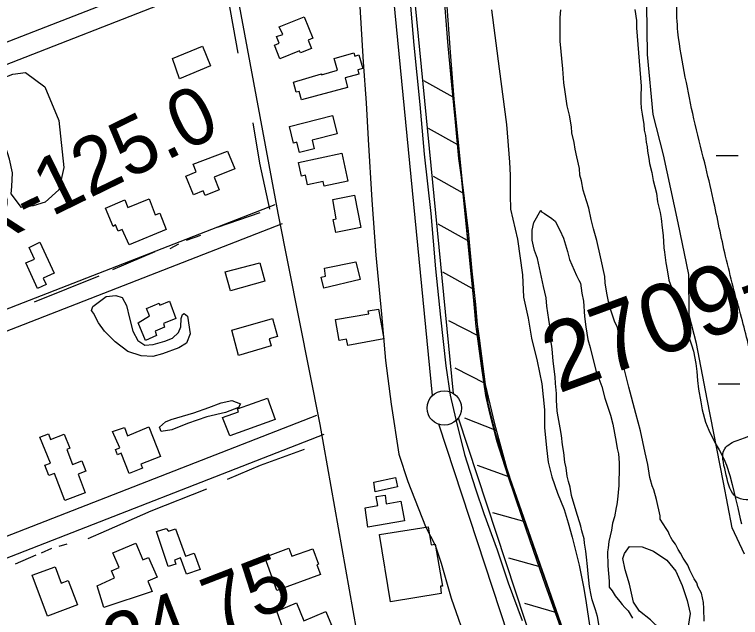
# Model space of a CAD drawing. Extents: x 3568792 to 3606828, y 529143 to 554785.
# Drawn here: x 3573679 to 3574736, y 537886 to 538764 of the extents above; entities that cross this region are included whole.
import ezdxf

# ---------------------------------------------------------------- set-up
doc = ezdxf.new("R2010")
doc.units = 0
for name, color, linetype in [('V-BLDG-OTLN', 7, 'Continuous'), ('V-BORW-LINE', 7, 'Continuous'), ('V-FLOD-BASE', 7, 'Continuous'), ('V-LEVE-TOET', 7, 'Continuous'), ('V-RIVR-RANG-IDEN', 7, 'Continuous'), ('V-ROAD-CNTR', 7, 'Continuous'), ('V-RRAP-FSHR', 7, 'Continuous'), ('V-SITE-VEGE', 7, 'Continuous'), ('V-SURV-IDEN', 7, 'Continuous'), ('V-SURV-LINE', 7, 'Continuous'), ('V-TOPO-SHOR', 7, 'Continuous'), ('V-WETL-SWMP', 7, 'Continuous')]:
    doc.layers.add(name, color=color, linetype=linetype)

msp = doc.modelspace()

# ---------------------------------------------------------------- linework, layer by layer
at = {"layer": 'V-BLDG-OTLN'}
for points in [[(3574064.2, 538746.5), (3574100.6, 538760.9), (3574113, 538729.7), (3574106.2, 538727), (3574111, 538714.7), (3574094.9, 538708.3), (3574093.7, 538711.4), (3574065, 538700), (3574057.1, 538719.9), (3574063.9, 538722.6), (3574060.2, 538732.3), (3574069.1, 538735.1)], [(3573908.8, 538700.3), (3573952.1, 538718.3), (3573964, 538689.6), (3573918.9, 538670.8)], [(3574084.9, 538665.6), (3574125.5, 538677.7), (3574125.8, 538676.6), (3574148.9, 538683.4), (3574143.9, 538700.1), (3574172.7, 538708.5), (3574174, 538703.9), (3574180.2, 538705.7), (3574186, 538685.9), (3574178.4, 538683.7), (3574180.1, 538677.3), (3574159.9, 538672), (3574163.7, 538657.8), (3574096.5, 538640.2), (3574093.3, 538652.3), (3574088.9, 538651.2)], [(3574078.9, 538601.4), (3574141.5, 538617.1), (3574148.2, 538590.6), (3574111.9, 538581.5), (3574115.1, 538568.8), (3574093.5, 538563.4), (3574089.8, 538578.2), (3574084.7, 538577)], [(3573988.6, 538565.5), (3573999.2, 538539.4), (3573969.3, 538527.3), (3573976.8, 538509), (3573956.4, 538500.7), (3573953.5, 538507.7), (3573939, 538501.8), (3573928, 538528.9), (3573943, 538535), (3573938.5, 538546.3)], [(3574096.4, 538528.8), (3574092.1, 538548.8), (3574155.1, 538562.4), (3574163.9, 538521.8), (3574129.4, 538514.3), (3574127.9, 538521.3), (3574105.3, 538516.1), (3574102.1, 538530.2)], [(3574142.2, 538495.1), (3574173.9, 538501.2), (3574183, 538454.1), (3574146.5, 538447), (3574142.8, 538465.9), (3574147.1, 538466.7)], [(3573811, 538482.2), (3573839.2, 538494.2), (3573843.8, 538483.3), (3573874.7, 538495.9), (3573883.5, 538472.5), (3573890.1, 538475), (3573899.2, 538451.3), (3573845.6, 538428.8), (3573835.1, 538451.4), (3573829.3, 538448.6), (3573825.7, 538458.2), (3573822, 538455.4)], [(3573715.6, 538432.8), (3573736.3, 538387.8), (3573720.5, 538380.5), (3573724.8, 538371.1), (3573712.2, 538365.3), (3573695.1, 538402.4), (3573707.6, 538408.1), (3573699.8, 538425.1)], [(3574175.8, 538404), (3574181.9, 538378.2), (3574129.1, 538365.7), (3574125.3, 538381.7), (3574131.4, 538383.2), (3574130.1, 538394.9)], [(3574035.9, 538402.5), (3574043.3, 538376), (3573993.1, 538361.8), (3573985.3, 538389.4)], [(3573870.9, 538336.2), (3573889.1, 538344), (3573890.4, 538340.9), (3573904.2, 538346.7), (3573913.5, 538321.4), (3573895.3, 538314.4), (3573897, 538308.9), (3573883.3, 538303.2), (3573885.4, 538297), (3573869.3, 538289.7), (3573858.4, 538315.4), (3573875.2, 538325.2)], [(3574145.8, 538319.9), (3574194.3, 538328.4), (3574193.5, 538332.6), (3574208.4, 538335.3), (3574216.2, 538291.7), (3574163.8, 538282.2), (3574162.2, 538291.6), (3574151.3, 538289.6)], [(3573995, 538304.5), (3574054.2, 538321.6), (3574061.7, 538295.3), (3574049.6, 538291.8), (3574052.5, 538281.6), (3574004.6, 538267.7)], [(3573981.6, 538177.5), (3574004.7, 538185.7), (3574003.5, 538189.8), (3574047.2, 538205.7), (3574058.2, 538174.4), (3573992.2, 538150.7)], [(3573821.5, 538156.8), (3573838.7, 538162.8), (3573843, 538150.5), (3573874.2, 538163.5), (3573891.4, 538120.5), (3573862.6, 538109.3), (3573864.9, 538103.3), (3573845.7, 538095.7), (3573834.1, 538125.2), (3573828.6, 538123), (3573825.6, 538130.6), (3573832.1, 538133.1)], [(3573715.3, 538148.7), (3573728, 538153.6), (3573731.2, 538145.2), (3573751, 538152.9), (3573758.9, 538132.4), (3573754.7, 538130.8), (3573763.2, 538108.9), (3573776.8, 538114.2), (3573782.6, 538099.1), (3573771.2, 538094.7), (3573781.6, 538067.8), (3573751.9, 538056.3), (3573736.6, 538095.8), (3573728.6, 538092.7), (3573722.8, 538107.8), (3573731, 538110.9)], [(3574201.7, 538082.9), (3574233.4, 538089.7), (3574236.3, 538076.2), (3574203.8, 538069.2)], [(3574189.3, 538045.8), (3574207.5, 538049.1), (3574205, 538062.2), (3574218.1, 538064.4), (3574219.9, 538051.6), (3574240.9, 538055.3), (3574246.3, 538027), (3574193.3, 538017.6)], [(3573885.2, 538011.2), (3573899.6, 538015.4), (3573903, 538011.7), (3573913, 538015.3), (3573927.5, 537975.4), (3573940.1, 537979.9), (3573948.7, 537956.1), (3573928.8, 537949), (3573920.1, 537972.8), (3573911.5, 537969.6), (3573913.4, 537963.8), (3573902.3, 537960.1)], [(3574210.3, 538006.7), (3574280.9, 538018), (3574285.1, 537992), (3574291.1, 537992.6), (3574302, 537931.7), (3574298.9, 537931.6), (3574300, 537921), (3574226.3, 537908.9)], [(3573878.9, 537924), (3573808.7, 537900.7), (3573798.9, 537932.1), (3573824.1, 537943.9), (3573819.7, 537954.1), (3573831, 537958.9), (3573821.9, 537980.3), (3573855, 537994.4), (3573865.4, 537969.9), (3573873.8, 537973.4), (3573886.1, 537944.5), (3573872.7, 537938.8)], [(3574043.1, 537973.9), (3574077.8, 537986.9), (3574082.6, 537975.1), (3574113.2, 537986.2), (3574121.4, 537963.7), (3574118.9, 537962.8), (3574124.1, 537948.6), (3574060.7, 537925.5)], [(3573704.1, 537947.4), (3573737.7, 537959.8), (3573746.7, 537935.8), (3573756.9, 537939.7), (3573770.1, 537904.6), (3573726.5, 537888.1)], [(3574089.1, 537907.5), (3574099.9, 537881.3), (3574132.1, 537894.5), (3574140.2, 537874.9), (3574135.8, 537873.1), (3574138.1, 537859.8), (3574080.6, 537839.1), (3574060.8, 537895)]]:
    msp.add_lwpolyline(points, close=True, dxfattribs=at)
at = {"layer": 'V-BORW-LINE'}
msp.add_spline([(3574882.8, 539044.7), (3574874, 539044.8), (3574863.8, 539041.2), (3574866.1, 539026.8), (3574866.6, 539008), (3574865.2, 539006.6), (3574858.9, 538998), (3574855.2, 538994.1), (3574843, 538980.2), (3574832.3, 538974.7), (3574818, 538968.3), (3574801.4, 538957.5), (3574773.7, 538957.7), (3574758, 538948.3), (3574737.6, 538923.4), (3574718.5, 538904.1), (3574688.1, 538881.3), (3574659.1, 538862.6), (3574648.7, 538832.8), (3574643.1, 538780.2), (3574644.7, 538738.9), (3574655.4, 538673.1), (3574667.8, 538612.5), (3574683.6, 538548.3), (3574695.9, 538495.6), (3574714.1, 538412.2), (3574737.2, 538322.8), (3574754.2, 538248.2), (3574775.1, 538185.5), (3574786.5, 538164.7), (3574773.5, 538159.2), (3574742.9, 538148.1), (3574732.2, 538144.5), (3574712.8, 538131.8), (3574713.8, 538098.1), (3574726.4, 538064.2), (3574797.7, 538064.7), (3574852, 538065.7), (3574922.8, 538066.3), (3574997.1, 538075.3), (3575040.3, 538088.2), (3575103.4, 538098.4), (3575118.1, 538073.5), (3575148.2, 538071), (3575233.8, 538110.9), (3575317.2, 538147.4), (3575361.4, 538177.2), (3575352.4, 538216.8), (3575321.6, 538277.4), (3575305.9, 538338.3), (3575279.4, 538416.4), (3575246.5, 538485.8), (3575214.7, 538537.5), (3575167.8, 538572.3), (3575136.6, 538614.6), (3575103.8, 538682.1), (3575066.7, 538752.4), (3575045.7, 538836.6), (3575042.6, 538880.6), (3575017.3, 538932.9), (3575015.3, 538971.3), (3575009.6, 539007.2), (3575000, 539050.6), (3574969.8, 539073.2), (3574929.9, 539064.7), (3574897.1, 539056.7), (3574882.8, 539044.7)], degree=3, dxfattribs=at)
at = {"layer": 'V-FLOD-BASE'}
msp.add_lwpolyline([(3574244, 538898.7), (3574252.1, 538810.8), (3574260.2, 538719.6), (3574268.6, 538633.3), (3574275.2, 538561), (3574284.6, 538474.5), (3574291.6, 538393.8), (3574298.9, 538323.5), (3574306.8, 538252.6), (3574313.1, 538209.8), (3574321.4, 538174.3), (3574333.8, 538123.3), (3574349.8, 538073.3), (3574362.1, 538037.3), (3574381.5, 537984.3), (3574397.5, 537936.3), (3574417.9, 537881.4)], dxfattribs=at)
at = {"layer": 'V-LEVE-TOET'}
for points in [[(3574159.5, 538905.9), (3574161.6, 538893), (3574163.4, 538886.9), (3574167.2, 538877.3), (3574169.7, 538865.8), (3574174.2, 538833.7), (3574181.4, 538776.1), (3574186.3, 538694.9), (3574190.5, 538635.5), (3574193.4, 538582.2), (3574199, 538493.7), (3574204.6, 538413.7), (3574213.2, 538327.6), (3574218.6, 538260.4), (3574227.1, 538196.8), (3574238, 538124.1), (3574251.1, 538084.2), (3574277.1, 538018.3), (3574291.3, 537991.1), (3574300, 537965.1), (3574314.4, 537914.3), (3574339.3, 537843)], [(3574304.7, 538779.9), (3574309.5, 538718.7), (3574314.9, 538662), (3574320.2, 538607.5), (3574324.9, 538554.5), (3574332.7, 538500), (3574337.7, 538442.1), (3574345, 538369.4), (3574350.4, 538309.7), (3574358.2, 538252.8), (3574364.3, 538209.5)], [(3574364.3, 538209.5), (3574370, 538183.7), (3574380.3, 538143.8), (3574396.9, 538092.1), (3574417.1, 538032.2), (3574433.6, 537983.9), (3574451.9, 537932.2), (3574470.6, 537879.6), (3574491.7, 537817.6), (3574509.5, 537763.2), (3574532.2, 537696.4), (3574543.2, 537655.8), (3574556.7, 537602.9), (3574568.4, 537542.7), (3574581.2, 537466.7), (3574590.9, 537400), (3574596, 537365.5), (3574597.3, 537354), (3574598.9, 537347.1), (3574601.1, 537338.9), (3574602.1, 537334.3), (3574603.7, 537323.4), (3574605.1, 537303.3)]]:
    msp.add_lwpolyline(points, dxfattribs=at)
at = {"layer": 'V-ROAD-CNTR'}
for p, q in [((3573990, 538849.9), (3573212.9, 538546.7)), ((3574000.9, 538821.9), (3573223.9, 538518.8)), ((3574057.5, 538487.1), (3573347.3, 538210.9)), ((3574068.4, 538459.2), (3573358.7, 538183.2)), ((3574118.2, 538180.4), (3573466.1, 537925.9)), ((3574129.1, 538152.4), (3573477.5, 537898.1))]:
    msp.add_line(p, q, dxfattribs=at)
msp.add_lwpolyline([(3574198.3, 537745.5), (3574123.5, 538167.3), (3574062.6, 538475), (3573995.6, 538835.1), (3573932.2, 539180.8)], dxfattribs=at)
at = {"layer": 'V-RRAP-FSHR'}
for p, q in [((3574317.1, 538644), (3574274.5, 538667.8)), ((3574324.1, 538574.3), (3574281.5, 538598.2)), ((3574331.1, 538504.7), (3574288.5, 538528.5)), ((3574338.1, 538435), (3574295.5, 538458.9)), ((3574345.1, 538365.4), (3574302.5, 538389.2)), ((3574354.5, 538296), (3574310.9, 538318)), ((3574363.7, 538226.6), (3574320.4, 538249.1)), ((3574379.9, 538158.5), (3574334.5, 538176.4)), ((3574398.5, 538091), (3574352.6, 538107.6)), ((3574422.2, 538025.1), (3574375.2, 538038.3)), ((3574445.3, 537959.1), (3574398.3, 537972.3)), ((3574468.5, 537893), (3574421.5, 537906.2))]:
    msp.add_line(p, q, dxfattribs=at)
msp.add_lwpolyline([(3574312.8, 538687.3), (3574346.3, 538352.9), (3574355, 538292.7), (3574363.9, 538225.4), (3574377.6, 538168.1), (3574396.4, 538098.8), (3574494, 537820.1), (3574522.5, 537740.3), (3574543.7, 537684.1), (3574557.1, 537620.3), (3574569.9, 537546.5), (3574590.5, 537429.9), (3574599.8, 537328.9)], dxfattribs=at)
at = {"layer": 'V-SITE-VEGE'}
for points in [[(3574632.2, 538006.5), (3574630.2, 538011.1), (3574627.5, 538015.7), (3574618.8, 538029.4), (3574618.8, 538034), (3574613.3, 538057.7), (3574609.3, 538072.1), (3574607.2, 538078), (3574604.5, 538086.5), (3574603.8, 538089.8), (3574601, 538108.9), (3574597, 538125.9), (3574590.1, 538158.1), (3574583.3, 538183), (3574573.1, 538221.7), (3574567, 538246.7), (3574561.5, 538274.9), (3574560, 538290.7), (3574556.6, 538308.4), (3574552.5, 538317.6), (3574546.5, 538335.3), (3574543.7, 538346.4), (3574541, 538358.2), (3574538.9, 538373.3), (3574538.2, 538382.5), (3574532, 538411.4), (3574526.5, 538435.1), (3574521.8, 538452.1), (3574518.4, 538465.9), (3574514.9, 538482.3), (3574511.5, 538492.8), (3574506.8, 538508.5), (3574504.1, 538522.3), (3574502, 538530.2), (3574501.3, 538540.1), (3574497.2, 538557.1), (3574495.1, 538568.3), (3574493.7, 538578.1), (3574490.3, 538591.9), (3574489.6, 538600.5), (3574486.8, 538617.5), (3574483.4, 538631.3), (3574480.6, 538651.7), (3574478.5, 538664.8), (3574477, 538685.2), (3574473.3, 538725.3), (3574473, 538760.1), (3574474.3, 538771.3)], [(3574582.1, 538771.6), (3574584.2, 538755.8), (3574584.3, 538744.7), (3574591, 538659.9), (3574591, 538655.3), (3574590.4, 538650), (3574590.5, 538636.9), (3574591.3, 538627.7), (3574592.7, 538619.1), (3574594.8, 538604), (3574595.5, 538596.1), (3574597.5, 538588.3), (3574598.3, 538578.4), (3574599.6, 538571.8), (3574600.4, 538565.3), (3574602.4, 538554.8), (3574603.1, 538547.5), (3574606.5, 538534.4), (3574608.6, 538522.6), (3574613.4, 538504.2), (3574614.8, 538491.7), (3574618.9, 538476), (3574620.3, 538467.4), (3574621.7, 538453.6), (3574623.1, 538442.5), (3574623.9, 538424.7), (3574625.3, 538418.2), (3574626.8, 538402.4), (3574628.8, 538392.5), (3574631.6, 538377.4), (3574642.4, 538347.3), (3574647.1, 538332.9), (3574654.5, 538311.9), (3574659.2, 538299.4), (3574664.6, 538283), (3574667.3, 538273.8), (3574670.8, 538256.1), (3574672.2, 538244.3), (3574673, 538231.1), (3574674.4, 538218.7), (3574677.9, 538200.3), (3574679.9, 538188.5), (3574684.7, 538170.7), (3574689.4, 538158.9), (3574698.8, 538140), (3574704.8, 538130.1), (3574711.5, 538117.1), (3574715.5, 538107.9), (3574720.2, 538092.8), (3574723.6, 538079.7), (3574728.4, 538059.3), (3574731.8, 538045.5), (3574735.2, 538029.8), (3574737.3, 538022.6)], [(3574465.8, 538236.6), (3574462.9, 538259.6), (3574461.5, 538277.3), (3574459.4, 538290.4), (3574458.6, 538307.5), (3574456.5, 538320), (3574453.7, 538339.7), (3574452.9, 538351.6), (3574448.8, 538368), (3574439.9, 538408.7), (3574435.9, 538420.5), (3574434.5, 538427), (3574432.5, 538435.6), (3574432.3, 538450), (3574434.9, 538461.2), (3574445.2, 538479.1), (3574445.9, 538477.1), (3574450.5, 538474.5), (3574461.1, 538467.4), (3574465.8, 538463.5), (3574472.5, 538450.4), (3574477.8, 538438.6), (3574483.9, 538418.9), (3574486.6, 538407.7), (3574496.7, 538384.2), (3574500.1, 538377.6), (3574502.7, 538373), (3574504.8, 538358.6), (3574506.9, 538346.8), (3574508.4, 538324.4), (3574510.5, 538309.3), (3574513.3, 538290.9), (3574516.7, 538279.1), (3574524.9, 538245.6), (3574533.6, 538222.7), (3574538.4, 538205.6), (3574546.5, 538180.7), (3574549.9, 538167.6), (3574554.7, 538141.3), (3574556.1, 538132.1), (3574558.2, 538124.3), (3574558.9, 538111.1), (3574559.1, 538097.3), (3574558.5, 538086.8), (3574558.6, 538078.2), (3574556.8, 538057.8), (3574555.5, 538050.6), (3574554.9, 538046), (3574552.4, 538032.8), (3574549.2, 538023.6), (3574548, 538013), (3574544.2, 537996.6), (3574542.9, 537987.3), (3574542.3, 537981.4), (3574542.5, 537961), (3574544.7, 537938.7), (3574544.7, 537930.1), (3574548.7, 537924.9), (3574553.4, 537917.7), (3574560, 537909.2), (3574563.4, 537904.7), (3574567.4, 537900.7), (3574572, 537895.5), (3574578.7, 537885.1)], [(3574530.1, 537873.5), (3574527.4, 537887.2), (3574524.6, 537897.1), (3574519.9, 537911.5), (3574518.5, 537918.7), (3574515.8, 537931.2), (3574515, 537940.4), (3574513.7, 537949.6), (3574512.9, 537960.1), (3574511.5, 537973.9), (3574510.7, 537982.5), (3574508.7, 537994.3), (3574507.9, 538000.8), (3574504.6, 538012), (3574503.2, 538019.2), (3574496.4, 538040.9), (3574489.6, 538063.8), (3574487.6, 538075.6), (3574485.5, 538084.2), (3574483.5, 538092), (3574482.1, 538103.9), (3574480, 538112.4), (3574478.6, 538126.2), (3574476.5, 538137.4), (3574475.1, 538151.2), (3574473, 538162.3), (3574470.2, 538178.1), (3574468.8, 538186.6), (3574468, 538202.4), (3574468, 538212.3), (3574466.5, 538226.7), (3574465.8, 538236.6)], [(3574682.6, 537880.7), (3574682.5, 537899.1), (3574681.7, 537907.7), (3574679, 537921.4), (3574673.6, 537931.3), (3574672.3, 537936.5), (3574668.3, 537942.4), (3574662.2, 537954.8), (3574658.9, 537962), (3574652.2, 537972.5), (3574648.2, 537979.7), (3574644.9, 537984.9), (3574640.9, 537992.8), (3574636.2, 537999.3), (3574634.2, 538002.6), (3574632.2, 538006.5)]]:
    msp.add_lwpolyline(points, dxfattribs=at)
for points in [[(3573615.5, 538654.3), (3573676.1, 538677.5), (3573694.5, 538679.9), (3573722.7, 538659.1), (3573743.2, 538609.9), (3573750.4, 538541.6), (3573743.2, 538508.8), (3573723.3, 538491.1), (3573705.8, 538485.7), (3573688.8, 538483.3), (3573673.7, 538502.9), (3573674.5, 538513.9), (3573675.6, 538533.6), (3573671.1, 538553.6), (3573664.8, 538573.7), (3573654.5, 538600.8), (3573641.1, 538627.3), (3573627, 538641.7)], [(3573792.7, 538339.2), (3573812.2, 538353.8), (3573826, 538355.2), (3573835.2, 538352), (3573841.8, 538340.3), (3573845.9, 538322), (3573850.7, 538303), (3573858, 538289.3), (3573868.5, 538282.9), (3573880.3, 538283.6), (3573897.3, 538288.4), (3573908.4, 538293.1), (3573917.5, 538301), (3573920.7, 538309.5), (3573921.2, 538321.3), (3573923.1, 538327.2), (3573925.8, 538328.6), (3573930.4, 538324.7), (3573934.5, 538299.2), (3573928.8, 538285.4), (3573917.7, 538278.7), (3573894.2, 538270), (3573879.8, 538266), (3573862.8, 538267.1), (3573843.7, 538273.5), (3573825.3, 538287.7), (3573809.4, 538303.3), (3573800.8, 538315), (3573793.5, 538329.4), (3573790.8, 538333.3)], [(3573906.8, 538174.5), (3573939.5, 538184), (3573961.7, 538192), (3573979.3, 538198.7), (3573995, 538202.1), (3574007.5, 538197), (3574004.9, 538191.7), (3573986, 538184.4), (3573958.5, 538178.2), (3573930.4, 538168.8), (3573907.6, 538159.4), (3573891.9, 538156.7), (3573889.9, 538163.2), (3573898.3, 538171.2)]]:
    msp.add_lwpolyline(points, close=True, dxfattribs=at)
at = {"layer": 'V-SURV-LINE'}
for points in [[(3574194.1, 539472), (3574317.3, 538212.4)], [(3574287.4, 538209.4), (3574164.2, 539469.1)], [(3574324.8, 538176.7), (3574504, 537631.6)], [(3574475.5, 537622.3), (3574296.3, 538167.4)]]:
    msp.add_lwpolyline(points, dxfattribs=at)
msp.add_circle((3574304.3, 538191), 25, dxfattribs=at)
at = {"layer": 'V-TOPO-SHOR'}
for p, q in [((3573986.9, 538801.8), (3574003.9, 538707.9)), ((3574035.7, 538475.3), (3573973.8, 538454.2)), ((3573949.4, 538442.2), (3573928.4, 538435)), ((3573917.5, 538429.6), (3573904.9, 538423)), ((3573883.1, 538418.4), (3573821.1, 538392.5)), ((3573801.5, 538383.1), (3573707.3, 538345.5)), ((3573754.8, 537992.9), (3573743, 537989.3)), ((3573732.5, 537986.6), (3573717.3, 537979.9)), ((3573709.8, 537976.7), (3573679.3, 537963.8))]:
    msp.add_line(p, q, dxfattribs=at)
for points in [[(3574483, 537848.1), (3574460.6, 537914.4), (3574438.5, 537977.1), (3574418.7, 538035.1), (3574402.7, 538081.2), (3574379.5, 538153.2), (3574368.5, 538198), (3574360.5, 538251.5), (3574354.1, 538294.8), (3574350.1, 538342), (3574345.2, 538390.3), (3574339.5, 538448.7), (3574331.1, 538520.3), (3574324.6, 538582.9), (3574318.9, 538641), (3574313.6, 538709.3), (3574308, 538782.8), (3574306.4, 538817.8)], [(3574373.1, 538771.1), (3574384.5, 538685), (3574395.1, 538604), (3574399.4, 538549.2), (3574400.4, 538530.3), (3574400.1, 538501.2), (3574400.6, 538480.9), (3574410.8, 538436.9), (3574418.3, 538385), (3574419.9, 538352.5), (3574426.6, 538322.2), (3574431.5, 538293.1), (3574439.6, 538259.4), (3574446.4, 538226.2), (3574450.1, 538188.6), (3574450.4, 538162.6), (3574453.2, 538133), (3574455.7, 538112.3), (3574461.1, 538090.8), (3574469.4, 538067.2), (3574479.2, 538043.1), (3574484.8, 538024), (3574490.4, 538003), (3574500.9, 537962.3), (3574507.7, 537928.1), (3574510.8, 537907.3), (3574517.4, 537865.3)], [(3574025.8, 538606.5), (3574035.5, 538548), (3574050.1, 538480.7)], [(3574100.6, 538130.7), (3574036.5, 538107.4), (3573988.1, 538086.8)], [(3573958, 538073), (3573877.3, 538040.8), (3573811.9, 538012.2), (3573785.4, 538000.6)], [(3574574.2, 537989.2), (3574592.4, 537988.8), (3574609.1, 537982.7), (3574628.4, 537969.4), (3574641.5, 537953.4), (3574650.6, 537932.7), (3574658, 537910.9), (3574662.3, 537891.7), (3574659.4, 537873.5), (3574652.3, 537854.2), (3574645.1, 537849.5), (3574631, 537855.1), (3574619.4, 537868.5), (3574604.8, 537882.4), (3574588.5, 537895.2), (3574580.1, 537908.2), (3574574.2, 537934.6), (3574567.8, 537955.3), (3574564.5, 537971.9), (3574567, 537979.2), (3574569.1, 537982.4), (3574574.2, 537989.2)]]:
    msp.add_lwpolyline(points, dxfattribs=at)
at = {"layer": 'V-WETL-SWMP'}
for p, q in [((3574700.2, 538558.9), (3574732.2, 538559.2)), ((3574703, 538226.3), (3574735, 538226.5))]:
    msp.add_line(p, q, dxfattribs=at)
msp.add_lwpolyline([(3574741.6, 537978.1), (3574723.6, 538016.4), (3574711.1, 538082.8), (3574687.2, 538204.2), (3574671.9, 538285.1), (3574661.1, 538326.6), (3574660.6, 538385.8), (3574644.9, 538461), (3574623.8, 538560), (3574608.7, 538618.6), (3574600.2, 538706.3), (3574599.5, 538778.5), (3574609, 538823.3), (3574622.6, 538870.7), (3574656.4, 538926.6), (3574686.8, 538964.3), (3574722.3, 538994.7), (3574738.4, 539004.7)], dxfattribs=at)

# ---------------------------------------------------------------- texts
at = {"layer": 'V-RIVR-RANG-IDEN'}
for s, rotation, p in [('R-125.0', 26.061, (3573627.3, 538418)), ('R-124.75', 21.2097, (3573661.9, 537740.2))]:
    msp.add_text(s, height=83, rotation=rotation, dxfattribs=at).set_placement(p)
at = {"layer": 'V-SURV-IDEN'}
msp.add_text('2709+38.1', height=100, rotation=20.1275, dxfattribs=at).set_placement((3574470.5, 538211.9))

doc.saveas('drawing.dxf')
